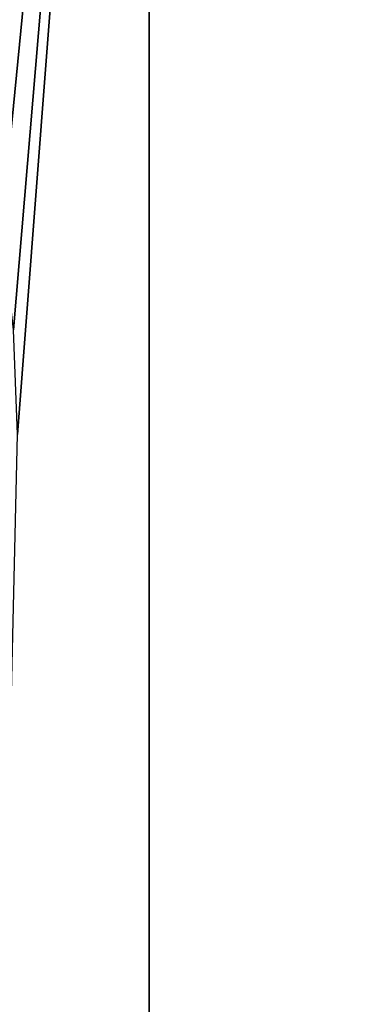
# Model space of a CAD drawing. Header units: metres. Extents: x -109 to 109, y -100 to 58.
# Tile 614 of 642: x 80.507 to 81.49, y 41.406 to 44.16. Entities that reach past the tile are written whole.
import ezdxf

# ---------------------------------------------------------------- set-up
doc = ezdxf.new("R2010")
doc.units = ezdxf.units.M
doc.layers.add('solid_21_062_100_XXX', color=7, linetype='CONTINUOUS')

msp = doc.modelspace()

# ---------------------------------------------------------------- linework, layer by layer
at = {"layer": 'solid_21_062_100_XXX'}
for points in [[(80.868645, 47.799999, 12.243976), (80.162544, 47.799999, 12.473401), (80.162521, 28.5, 12.473409), (80.868645, 28.5, 12.243977)], [(80.5, 43.000057, -12.369317), (80.868645, 47.799999, -12.243976), (80.868645, 28.5, -12.243977), (80.162521, 28.5, -12.473409)], [(80.868645, 47.799999, -12.243976), (80.403259, 43.874409, -12.400185), (80.327896, 44.160683, -12.423656)], [(80.868645, 47.799999, -12.243976), (80.457008, 43.584866, -12.383137), (80.403259, 43.874409, -12.400185)], [(80.868645, 47.799999, -12.243976), (80.489265, 43.292828, -12.372784), (80.457008, 43.584866, -12.383137)], [(80.868645, 47.799999, -12.243976), (80.5, 43.000057, -12.369317), (80.489265, 43.292828, -12.372784)], [(81.560493, 47.799999, 11.974616), (80.868645, 47.799999, 12.243976), (80.868645, 28.5, 12.243977), (81.560509, 28.5, 11.974607)], [(80.868645, 47.799999, -12.243976), (81.560493, 47.799999, -11.974616), (81.560509, 28.5, -11.974607), (80.868645, 28.5, -12.243977)]]:
    msp.add_3dface(points, dxfattribs=at)

doc.saveas('drawing.dxf')
